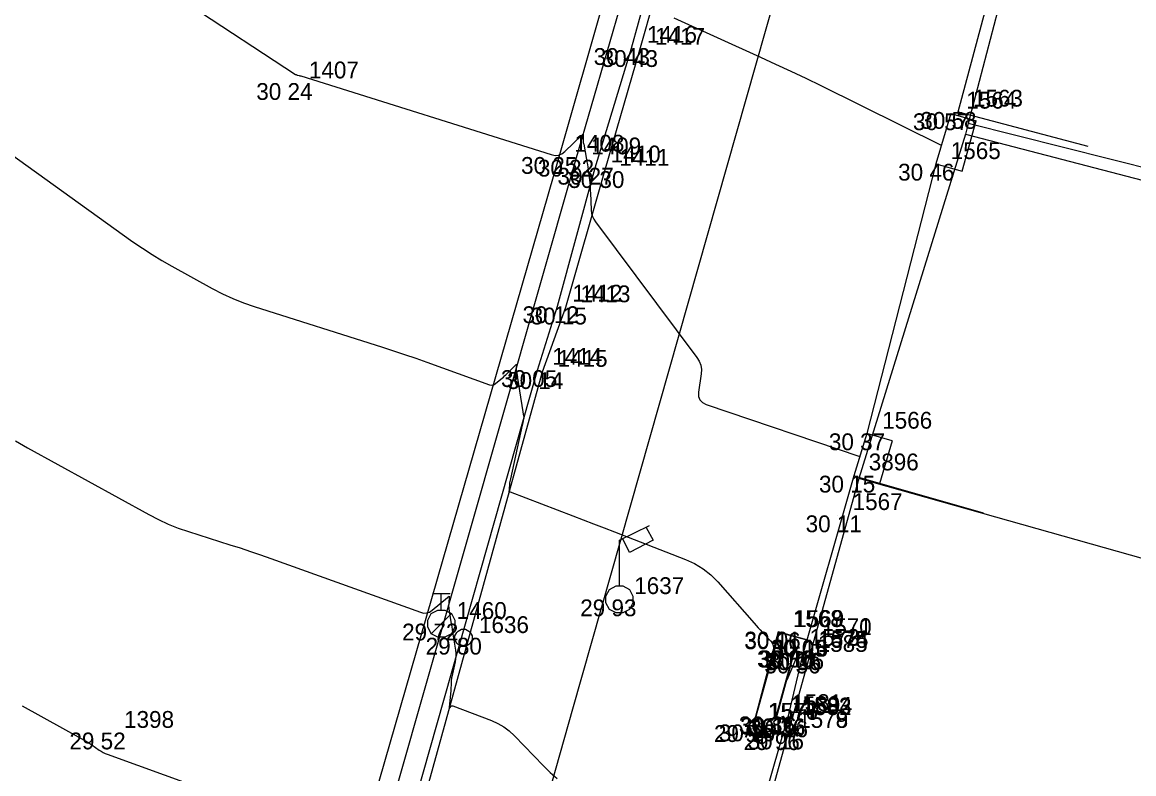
# Model space of a CAD drawing. Extents: x -702257 to -701487, y -1009871 to -1008841.
# Drawn here: x -701743.77 to -701727.23, y -1009306.58 to -1009295.4 of the extents above; entities that cross this region are included whole.
import ezdxf

# ---------------------------------------------------------------- set-up
doc = ezdxf.new("R2010")
doc.units = 0
for name, color, linetype in [('Ex_Major Contours', 7, 'Continuous'), ('Ex_Minor Contours', 7, 'Continuous'), ('Z_betonova_konstrukce', 7, 'Continuous'), ('Z_body', 7, 'Continuous'), ('Z_body_cisla', 7, 'Continuous'), ('Z_body_vysky_redukovane', 7, 'Continuous'), ('Z_budova', 7, 'Continuous'), ('Z_katastr_hranice', 7, 'Continuous'), ('Z_katastr_vnitrni_kresba', 7, 'Continuous'), ('Z_komunikace', 7, 'Continuous'), ('Z_obruba', 7, 'Continuous'), ('Z_pilire', 7, 'Continuous'), ('Z_ploty', 7, 'Continuous'), ('Z_site_vo_znaky', 7, 'Continuous'), ('Z_site_vodovod_znaky', 7, 'Continuous'), ('Z_vstupy', 7, 'Continuous'), ('Z_zlabek', 7, 'Continuous')]:
    doc.layers.add(name, color=color, linetype=linetype)

# ---------------------------------------------------------------- blocks, each defined once
blk = doc.blocks.new('POINT_DISPLAY')
blk.add_line((0, 0), (0, 0))
blk = doc.blocks.new('Z13')
for p, q in [((0, 0.88), (0.45, 1.1)), ((0.4, 1.07), (0.5, 0.88)), ((0, 0.2), (0, 0.88)), ((0.15, 0.7), (0.05, 0.9)), ((0.5, 0.88), (0.15, 0.7)), ((-0.15, 0.15), (-0.05, 0.2)), ((-0.05, 0.2), (0.05, 0.2)), ((0.05, 0.2), (0.15, 0.15)), ((-0.2, 0.05), (-0.15, 0.15)), ((-0.2, -0.05), (-0.2, 0.05)), ((0.15, 0.15), (0.2, 0.05)), ((0.2, 0.05), (0.2, -0.05)), ((-0.15, -0.15), (-0.2, -0.05)), ((-0.05, -0.2), (-0.15, -0.15)), ((0.15, -0.15), (0.05, -0.2)), ((0.2, -0.05), (0.15, -0.15)), ((0.05, -0.2), (-0.05, -0.2))]:
    blk.add_line(p, q)
blk = doc.blocks.new('Z18')
for p, q in [((-0.13, 0.45), (0.13, 0.45)), ((0, 0.2), (0, 0.45)), ((-0.15, 0.15), (-0.05, 0.2)), ((-0.05, 0.2), (0.05, 0.2)), ((0.05, 0.2), (0.15, 0.15)), ((-0.2, 0.05), (-0.15, 0.15)), ((-0.2, -0.05), (-0.2, 0.05)), ((0.15, 0.15), (-0.15, -0.15)), ((0.15, 0.15), (0.2, 0.05)), ((0.2, 0.05), (0.2, -0.05)), ((-0.15, -0.15), (-0.2, -0.05)), ((-0.05, -0.2), (-0.15, -0.15)), ((0.15, -0.15), (0.05, -0.2)), ((0.2, -0.05), (0.15, -0.15)), ((0.05, -0.2), (-0.05, -0.2))]:
    blk.add_line(p, q)
blk = doc.blocks.new('Z614')
for p, q in [((-0.13, 0.03), (-0.1, 0.08)), ((-0.13, -0.03), (-0.13, 0.03)), ((-0.1, 0.08), (-0.08, 0.1)), ((-0.08, 0.1), (-0.03, 0.13)), ((-0.03, 0.13), (0.03, 0.13)), ((0.03, 0.13), (0.08, 0.1)), ((0.08, 0.1), (0.1, 0.08)), ((0.1, 0.08), (0.13, 0.03)), ((0.13, 0.03), (0.13, -0.03)), ((-0.1, -0.08), (-0.13, -0.03)), ((-0.08, -0.1), (-0.1, -0.08)), ((-0.03, -0.13), (-0.08, -0.1)), ((0.03, -0.13), (-0.03, -0.13)), ((0.08, -0.1), (0.03, -0.13)), ((0.1, -0.08), (0.08, -0.1)), ((0.13, -0.03), (0.1, -0.08))]:
    blk.add_line(p, q)

msp = doc.modelspace()

# ---------------------------------------------------------------- linework, layer by layer
at = {"layer": 'Ex_Major Contours'}
msp.add_lwpolyline([(-701744.211, -1009297.171), (-701742.118, -1009298.67), (-701741.977, -1009298.767), (-701741.834, -1009298.86), (-701741.688, -1009298.949), (-701741.54, -1009299.034), (-701740.94, -1009299.365), (-701740.788, -1009299.443), (-701740.633, -1009299.515), (-701740.475, -1009299.578), (-701740.314, -1009299.633), (-701738.407, -1009300.236), (-701738.241, -1009300.29), (-701738.076, -1009300.345), (-701737.911, -1009300.401), (-701737.747, -1009300.459), (-701736.811, -1009300.796), (-701736.787, -1009300.801), (-701736.765, -1009300.8), (-701736.744, -1009300.794), (-701736.723, -1009300.78), (-701736.645, -1009300.716), (-701736.625, -1009300.699), (-701736.606, -1009300.683), (-701736.588, -1009300.665), (-701736.57, -1009300.647), (-701736.423, -1009300.499), (-701736.417, -1009300.494), (-701736.414, -1009300.494), (-701736.412, -1009300.497), (-701736.412, -1009300.504), (-701736.415, -1009300.541), (-701736.415, -1009300.55), (-701736.415, -1009300.559), (-701736.415, -1009300.568), (-701736.414, -1009300.577), (-701736.315, -1009301.199), (-701736.31, -1009301.234), (-701736.304, -1009301.27), (-701736.303, -1009301.279), (-701736.303, -1009301.288), (-701736.303, -1009301.297), (-701736.305, -1009301.306), (-701736.318, -1009301.365), (-701736.325, -1009301.398), (-701736.502, -1009302.195), (-701736.507, -1009302.216), (-701736.51, -1009302.237), (-701736.513, -1009302.258), (-701736.515, -1009302.279), (-701736.526, -1009302.401), (-701736.526, -1009302.403), (-701736.526, -1009302.404), (-701736.525, -1009302.404), (-701736.523, -1009302.402), (-701736.516, -1009302.394), (-701736.514, -1009302.392), (-701736.512, -1009302.391), (-701736.509, -1009302.391), (-701736.507, -1009302.392), (-701735.575, -1009302.745), (-701735.419, -1009302.804), (-701735.264, -1009302.864), (-701735.108, -1009302.924), (-701734.952, -1009302.984), (-701733.898, -1009303.394), (-701733.762, -1009303.456), (-701733.636, -1009303.533), (-701733.521, -1009303.624), (-701733.416, -1009303.73), (-701732.874, -1009304.344), (-701732.844, -1009304.377), (-701732.815, -1009304.41), (-701732.785, -1009304.442), (-701732.754, -1009304.475), (-701732.633, -1009304.604), (-701732.608, -1009304.638), (-701732.594, -1009304.674), (-701732.589, -1009304.713), (-701732.596, -1009304.754), (-701732.864, -1009305.769), (-701732.869, -1009305.809), (-701732.859, -1009305.841), (-701732.836, -1009305.865), (-701732.799, -1009305.881), (-701732.558, -1009305.948), (-701732.515, -1009305.96), (-701732.45, -1009305.978)], dxfattribs=at)
at = {"layer": 'Ex_Minor Contours'}
for points in [[(-701742.845, -1009294.116), (-701739.698, -1009296.18), (-701739.692, -1009296.183), (-701739.686, -1009296.186), (-701739.679, -1009296.188), (-701739.673, -1009296.19), (-701739.646, -1009296.196), (-701739.633, -1009296.2), (-701739.619, -1009296.204), (-701735.893, -1009297.374), (-701735.838, -1009297.385), (-701735.787, -1009297.381), (-701735.739, -1009297.362), (-701735.694, -1009297.328), (-701735.44, -1009297.087), (-701735.431, -1009297.079), (-701735.423, -1009297.071), (-701735.422, -1009297.07), (-701735.42, -1009297.07), (-701735.42, -1009297.071), (-701735.419, -1009297.073), (-701735.42, -1009297.18), (-701735.419, -1009297.187), (-701735.418, -1009297.193), (-701735.413, -1009297.21), (-701735.411, -1009297.216), (-701735.41, -1009297.22), (-701735.37, -1009297.445), (-701735.363, -1009297.483), (-701735.357, -1009297.522), (-701735.351, -1009297.561), (-701735.346, -1009297.6), (-701735.317, -1009297.827), (-701735.316, -1009297.836), (-701735.315, -1009297.845), (-701735.315, -1009297.854), (-701735.314, -1009297.863), (-701735.314, -1009297.899), (-701735.313, -1009297.917), (-701735.312, -1009297.935), (-701735.298, -1009298.202), (-701735.293, -1009298.248), (-701735.28, -1009298.292), (-701735.262, -1009298.334), (-701735.236, -1009298.373), (-701733.726, -1009300.39), (-701733.691, -1009300.447), (-701733.669, -1009300.507), (-701733.66, -1009300.57), (-701733.663, -1009300.636), (-701733.701, -1009300.909), (-701733.701, -1009300.971), (-701733.683, -1009301.022), (-701733.645, -1009301.062), (-701733.59, -1009301.089), (-701731.304, -1009301.864)], [(-701730.09, -1009297.237), (-701731.88, -1009296.353), (-701732.102, -1009296.244), (-701732.326, -1009296.137), (-701732.551, -1009296.032), (-701732.776, -1009295.929), (-701734.065, -1009295.346)], [(-701743.865, -1009301.631), (-701743.686, -1009301.733), (-701741.881, -1009302.729), (-701741.738, -1009302.803), (-701741.592, -1009302.87), (-701741.443, -1009302.929), (-701741.291, -1009302.981), (-701740.676, -1009303.176), (-701740.523, -1009303.225), (-701740.37, -1009303.276), (-701740.218, -1009303.328), (-701740.066, -1009303.382), (-701737.841, -1009304.181), (-701737.794, -1009304.192), (-701737.75, -1009304.191), (-701737.707, -1009304.177), (-701737.667, -1009304.151), (-701737.437, -1009303.962), (-701737.431, -1009303.957), (-701737.426, -1009303.952), (-701737.415, -1009303.941), (-701737.413, -1009303.939), (-701737.411, -1009303.939), (-701737.411, -1009303.941), (-701737.411, -1009303.943), (-701737.42, -1009304.052), (-701737.421, -1009304.072), (-701737.421, -1009304.091), (-701737.42, -1009304.111), (-701737.418, -1009304.13), (-701737.387, -1009304.322), (-701737.375, -1009304.399), (-701737.363, -1009304.476), (-701737.32, -1009304.743), (-701737.315, -1009304.787), (-701737.314, -1009304.83), (-701737.318, -1009304.873), (-701737.325, -1009304.916), (-701737.373, -1009305.14), (-701737.376, -1009305.156), (-701737.379, -1009305.173), (-701737.381, -1009305.19), (-701737.382, -1009305.207), (-701737.385, -1009305.276), (-701737.386, -1009305.293), (-701737.387, -1009305.31), (-701737.388, -1009305.327), (-701737.39, -1009305.344), (-701737.412, -1009305.598), (-701737.412, -1009305.604), (-701737.411, -1009305.607), (-701737.408, -1009305.606), (-701737.403, -1009305.602), (-701737.383, -1009305.579), (-701737.377, -1009305.574), (-701737.371, -1009305.572), (-701737.365, -1009305.571), (-701737.358, -1009305.573), (-701736.783, -1009305.791), (-701736.688, -1009305.833), (-701736.6, -1009305.885), (-701736.518, -1009305.946), (-701736.442, -1009306.017), (-701736.01, -1009306.467), (-701735.911, -1009306.564), (-701735.806, -1009306.653)], [(-701732.15, -1009304.785), (-701732.198, -1009304.773), (-701732.201, -1009304.773), (-701732.203, -1009304.774), (-701732.204, -1009304.775), (-701732.205, -1009304.778), (-701732.207, -1009304.791), (-701732.209, -1009304.794), (-701732.211, -1009304.794), (-701732.218, -1009304.792), (-701732.22, -1009304.793), (-701732.222, -1009304.795), (-701732.391, -1009305.191), (-701732.393, -1009305.192), (-701732.397, -1009305.191), (-701732.397, -1009305.192), (-701732.545, -1009305.718), (-701732.546, -1009305.728), (-701732.544, -1009305.737), (-701732.537, -1009305.743), (-701732.528, -1009305.747), (-701732.475, -1009305.759), (-701732.458, -1009305.763), (-701732.441, -1009305.768), (-701732.39, -1009305.781)], [(-701743.768, -1009305.571), (-701742.845, -1009306.082), (-701742.815, -1009306.098), (-701742.786, -1009306.116), (-701742.758, -1009306.134), (-701742.73, -1009306.153), (-701742.62, -1009306.23), (-701742.592, -1009306.249), (-701742.563, -1009306.265), (-701742.532, -1009306.28), (-701742.501, -1009306.292), (-701739.056, -1009307.543)]]:
    msp.add_lwpolyline(points, dxfattribs=at)
msp.add_lwpolyline([(-701732.274, -1009304.75), (-701732.27, -1009304.751), (-701732.261, -1009304.753), (-701732.258, -1009304.753), (-701732.256, -1009304.752), (-701732.219, -1009304.708), (-701732.214, -1009304.703), (-701732.213, -1009304.7), (-701732.216, -1009304.701), (-701732.222, -1009304.706), (-701732.274, -1009304.749)], close=True, dxfattribs=at)
at = {"layer": 'Z_betonova_konstrukce'}
for p, q in [((-701732.52, -1009304.47), (-701732.89, -1009305.86)), ((-701732.88, -1009305.85), (-701732.5, -1009304.48)), ((-701732.09, -1009304.59), (-701732.52, -1009304.47)), ((-701732.5, -1009304.48), (-701732.09, -1009304.59)), ((-701732.28, -1009304.75), (-701732.56, -1009305.75)), ((-701732.54, -1009305.73), (-701732.27, -1009304.75)), ((-701732.15, -1009304.78), (-701732.28, -1009304.75)), ((-701732.27, -1009304.75), (-701732.15, -1009304.79)), ((-701732.89, -1009305.86), (-701732.45, -1009305.98)), ((-701732.45, -1009305.97), (-701732.88, -1009305.85)), ((-701732.39, -1009305.79), (-701732.56, -1009305.75)), ((-701732.54, -1009305.73), (-701732.39, -1009305.77))]:
    msp.add_line(p, q, dxfattribs=at)
at = {"layer": 'Z_budova'}
for p, q in [((-701729.84, -1009296.74), (-701729.18, -1009294.27)), ((-701729.84, -1009296.74), (-701727.91, -1009297.25)), ((-701731.39, -1009302.15), (-701732.16, -1009304.84)), ((-701731.39, -1009302.15), (-701729.47, -1009302.7)), ((-701733.16, -1009308.48), (-701732.38, -1009305.76))]:
    msp.add_line(p, q, dxfattribs=at)
at = {"layer": 'Z_katastr_hranice'}
for p, q in [((-701705.38, -1009199.53), (-701735.58, -1009305.62)), ((-701728.08, -1009290.74), (-701729.69, -1009296.91)), ((-701729.69, -1009296.91), (-701729.73, -1009297.07)), ((-701729.73, -1009297.07), (-701731.32, -1009302.19)), ((-701729.73, -1009297.07), (-701710.99, -1009301.94)), ((-701731.32, -1009302.19), (-701733.08, -1009308.54)), ((-701735.58, -1009305.62), (-701748.84, -1009352.56))]:
    msp.add_line(p, q, dxfattribs=at)
at = {"layer": 'Z_katastr_vnitrni_kresba'}
for p, q in [((-701716.5, -1009300.25), (-701729.69, -1009296.91)), ((-701719.9, -1009305.41), (-701731.32, -1009302.19))]:
    msp.add_line(p, q, dxfattribs=at)
at = {"layer": 'Z_komunikace'}
for p, q in [((-701734.7, -1009295.79), (-701734.43, -1009294.82)), ((-701735.24, -1009297.57), (-701734.7, -1009295.79)), ((-701735.8, -1009299.63), (-701735.24, -1009297.57)), ((-701736.1, -1009300.58), (-701735.8, -1009299.63)), ((-701738.03, -1009307.38), (-701736.1, -1009300.58))]:
    msp.add_line(p, q, dxfattribs=at)
at = {"layer": 'Z_obruba'}
for p, q in [((-701734.31, -1009294.86), (-701734.58, -1009295.82)), ((-701734.58, -1009295.82), (-701735.1, -1009297.62)), ((-701735.1, -1009297.62), (-701735.68, -1009299.65)), ((-701735.68, -1009299.65), (-701736.03, -1009300.61)), ((-701736.03, -1009300.61), (-701737.91, -1009307.41))]:
    msp.add_line(p, q, dxfattribs=at)
at = {"layer": 'Z_pilire'}
for p, q in [((-701729.95, -1009296.76), (-701730.17, -1009297.51)), ((-701729.95, -1009296.76), (-701729.57, -1009296.87)), ((-701729.78, -1009297.62), (-701729.57, -1009296.87)), ((-701730.17, -1009297.51), (-701729.78, -1009297.62))]:
    msp.add_line(p, q, dxfattribs=at)
at = {"layer": 'Z_ploty'}
for p, q in [((-701731.2, -1009301.52), (-701731.39, -1009302.15)), ((-701730.82, -1009301.63), (-701731.2, -1009301.52)), ((-701730.82, -1009301.63), (-701731.01, -1009302.27)), ((-701731.01, -1009302.27), (-701731.39, -1009302.15))]:
    msp.add_line(p, q, dxfattribs=at)
at = {"layer": 'Z_vstupy'}
for p, q in [((-701730.17, -1009297.51), (-701731.2, -1009301.52)), ((-701732.16, -1009304.84), (-701732.38, -1009305.76))]:
    msp.add_line(p, q, dxfattribs=at)
at = {"layer": 'Z_zlabek'}
for p, q in [((-701733.07, -1009287.92), (-701735.78, -1009297.41)), ((-701735.53, -1009297.45), (-701732.8, -1009288.01)), ((-701735.78, -1009297.41), (-701738.61, -1009307.21)), ((-701738.31, -1009307.2), (-701735.53, -1009297.45))]:
    msp.add_line(p, q, dxfattribs=at)

# ---------------------------------------------------------------- block references
at = {"layer": 'Z_body'}
for p in [(-701734.7, -1009295.79), (-701734.58, -1009295.82), (-701739.72, -1009296.31), (-701729.95, -1009296.76), (-701729.84, -1009296.74), (-701735.78, -1009297.41), (-701735.53, -1009297.45), (-701735.24, -1009297.57), (-701730.17, -1009297.51), (-701735.1, -1009297.62), (-701735.8, -1009299.63), (-701735.68, -1009299.65), (-701736.1, -1009300.58), (-701736.03, -1009300.61), (-701731.2, -1009301.52), (-701731.39, -1009302.15), (-701731.63, -1009302.74), (-701734.88, -1009303.99), (-701737.53, -1009304.35), (-701732.52, -1009304.47), (-701732.5, -1009304.48), (-701737.2, -1009304.56), (-701732.09, -1009304.59), (-701732.09, -1009304.59), (-701732.28, -1009304.75), (-701732.27, -1009304.75), (-701732.16, -1009304.84), (-701732.15, -1009304.78), (-701732.15, -1009304.79), (-701732.89, -1009305.86), (-701732.88, -1009305.85), (-701732.56, -1009305.75), (-701732.54, -1009305.73), (-701732.39, -1009305.77), (-701732.39, -1009305.79), (-701732.38, -1009305.76), (-701742.48, -1009305.97), (-701732.45, -1009305.97), (-701732.45, -1009305.98)]:
    msp.add_blockref('POINT_DISPLAY', p, dxfattribs=at)
at = {"layer": 'Z_site_vo_znaky'}
msp.add_blockref('Z13', (-701734.88, -1009303.99), dxfattribs=at)
at = {"layer": 'Z_site_vodovod_znaky'}
for name, p in [('Z18', (-701737.53, -1009304.35)), ('Z614', (-701737.2, -1009304.56))]:
    msp.add_blockref(name, p, dxfattribs=at)

# ---------------------------------------------------------------- texts
at = {"layer": 'Z_body_cisla'}
for s, p in [('1416', (-701734.47, -1009295.71)), ('1417', (-701734.35, -1009295.74)), ('1407', (-701739.5, -1009296.24)), ('1564', (-701729.72, -1009296.69)), ('1563', (-701729.62, -1009296.66)), ('1408', (-701735.55, -1009297.33)), ('1409', (-701735.3, -1009297.37)), ('1410', (-701735.01, -1009297.49)), ('1565', (-701729.95, -1009297.44)), ('1411', (-701734.88, -1009297.54)), ('1412', (-701735.58, -1009299.56)), ('1413', (-701735.46, -1009299.57)), ('1414', (-701735.88, -1009300.5)), ('1415', (-701735.8, -1009300.53)), ('1566', (-701730.97, -1009301.45)), ('3896', (-701731.17, -1009302.07)), ('1567', (-701731.41, -1009302.66)), ('1637', (-701734.66, -1009303.91)), ('1460', (-701737.3, -1009304.28)), ('1568', (-701732.3, -1009304.4)), ('1569', (-701732.28, -1009304.4)), ('1636', (-701736.97, -1009304.49)), ('1570', (-701731.87, -1009304.52)), ('1571', (-701731.87, -1009304.52)), ('1572', (-701732.05, -1009304.68)), ('1573', (-701732.05, -1009304.68)), ('1585', (-701731.93, -1009304.77)), ('1574', (-701731.92, -1009304.7)), ('1575', (-701731.92, -1009304.71)), ('1576', (-701732.67, -1009305.78)), ('1577', (-701732.66, -1009305.78)), ('1580', (-701732.34, -1009305.68)), ('1581', (-701732.31, -1009305.65)), ('1583', (-701732.17, -1009305.7)), ('1582', (-701732.17, -1009305.71)), ('1584', (-701732.16, -1009305.69)), ('1398', (-701742.25, -1009305.9)), ('1578', (-701732.22, -1009305.9)), ('1579', (-701732.22, -1009305.9))]:
    msp.add_text(s, height=0.25, dxfattribs=at).set_placement(p)
at = {"layer": 'Z_body_vysky_redukovane'}
for s, p in [('30 43', (-701735.263, -1009296.04)), ('30 43', (-701735.143, -1009296.07)), ('30 24', (-701740.283, -1009296.56)), ('30 57', (-701730.513, -1009297.01)), ('30 58', (-701730.403, -1009296.99)), ('30 25', (-701736.343, -1009297.66)), ('30 22', (-701736.093, -1009297.7)), ('30 27', (-701735.802, -1009297.82)), ('30 46', (-701730.733, -1009297.76)), ('30 30', (-701735.642, -1009297.87)), ('30 12', (-701736.321, -1009299.88)), ('30 15', (-701736.201, -1009299.9)), ('30 05', (-701736.642, -1009300.83)), ('30 14', (-701736.551, -1009300.86)), ('30 37', (-701731.763, -1009301.77)), ('30 15', (-701731.911, -1009302.4)), ('30 11', (-701732.109, -1009302.99)), ('29 93', (-701735.463, -1009304.24)), ('29 72', (-701738.113, -1009304.6)), ('30 16', (-701733.021, -1009304.73)), ('30 01', (-701733.02, -1009304.72)), ('29 80', (-701737.763, -1009304.81)), ('30 05', (-701732.632, -1009304.84)), ('30 16', (-701732.611, -1009304.84)), ('30 36', (-701732.833, -1009305)), ('30 16', (-701732.801, -1009305)), ('30 36', (-701732.723, -1009305.09)), ('30 36', (-701732.713, -1009305.04)), ('30 16', (-701732.671, -1009305.03)), ('29 94', (-701733.473, -1009306.11)), ('30 16', (-701733.401, -1009306.1)), ('30 36', (-701733.103, -1009305.98)), ('30 16', (-701733.081, -1009306)), ('30 36', (-701732.953, -1009306.02)), ('30 36', (-701732.943, -1009306.01)), ('30 16', (-701732.911, -1009306.04)), ('29 52', (-701743.063, -1009306.22)), ('29 96', (-701733.033, -1009306.23)), ('30 16', (-701732.971, -1009306.22))]:
    msp.add_text(s, height=0.25, dxfattribs=at).set_placement(p)

doc.saveas('drawing.dxf')
